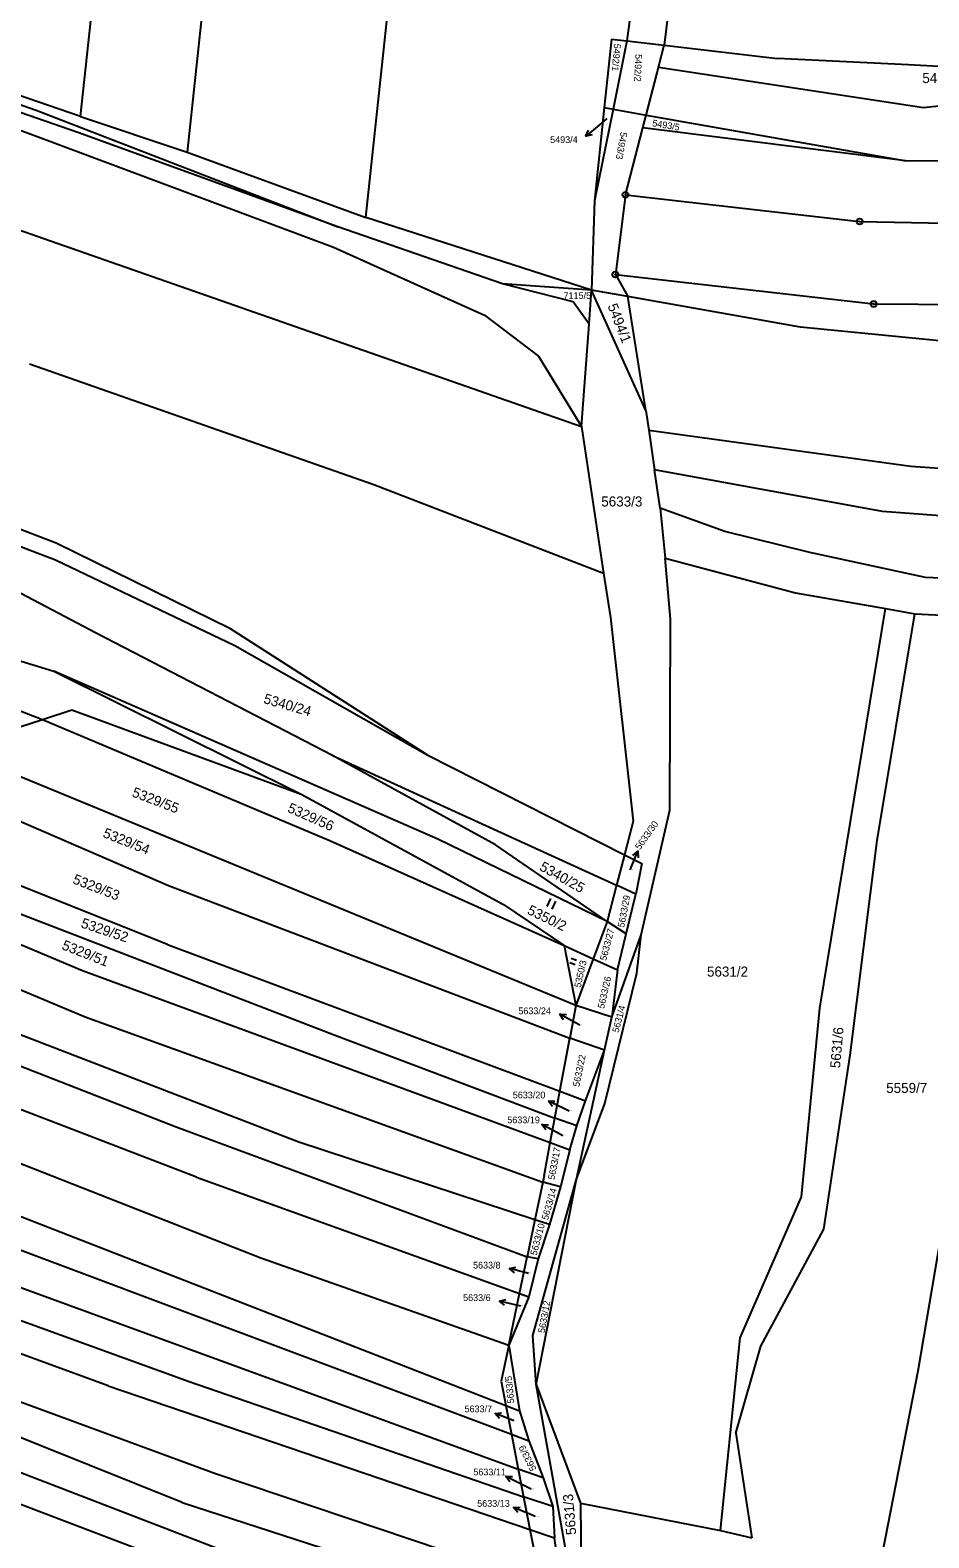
# Model space of a CAD drawing. Extents: x -593183 to -588034, y -1130415 to -1124994.
# Drawn here: x -591758.7 to -591606.6, y -1126319.9 to -1126065 of the extents above; entities that cross this region are included whole.
import ezdxf

# ---------------------------------------------------------------- set-up
doc = ezdxf.new("R2010")
doc.units = 0
for name, color, linetype in [('Vrstva 1', 7, 'Continuous'), ('Vrstva 16', 7, 'Continuous'), ('Vrstva 18', 7, 'Continuous'), ('Vrstva 24', 7, 'Continuous'), ('Vrstva 25', 7, 'Continuous')]:
    doc.layers.add(name, color=color, linetype=linetype)

msp = doc.modelspace()

# ---------------------------------------------------------------- linework, layer by layer
at = {"layer": 'Vrstva 1'}
for p, q in [((-591750.16, -1126079.56), (-591728.63, -1125878.7)), ((-591710.36, -1125883.2), (-591732.11, -1126085.61)), ((-591701.87, -1126096.65), (-591679.69, -1125889.07)), ((-591636.75, -1125904.17), (-591657.68, -1126066.79)), ((-591631.6, -1125905.65), (-591651.39, -1126067.52)), ((-592023.65, -1126006.85), (-591665.36, -1126132)), ((-591750.16, -1126079.56), (-591793.66, -1126064.65)), ((-591750.6, -1126082.28), (-591794.01, -1126067.21)), ((-591793.82, -1126066.12), (-591757.66, -1126078.48)), ((-591660.32, -1126066.48), (-591661.53, -1126078.07)), ((-591660.32, -1126066.48), (-591657.68, -1126066.79)), ((-591657.68, -1126066.79), (-591660.02, -1126078.33)), ((-591657.68, -1126066.79), (-591651.39, -1126067.52)), ((-591652.34, -1126071.21), (-591651.39, -1126067.52)), ((-591651.39, -1126067.52), (-591632.19, -1126069.77)), ((-591795.15, -1126069.54), (-591758.69, -1126082.48)), ((-591610.01, -1126070.84), (-591632.19, -1126069.77)), ((-591654.43, -1126079.32), (-591652.59, -1126072.18)), ((-591652.59, -1126072.18), (-591652.34, -1126071.21)), ((-591652.34, -1126071.21), (-591607.46, -1126078.06)), ((-591587.05, -1126072.04), (-591610.01, -1126070.84)), ((-591607.46, -1126078.06), (-591595.48, -1126076.71)), ((-591757.66, -1126078.48), (-591706.61, -1126098.24)), ((-591750.16, -1126079.56), (-591732.11, -1126085.61)), ((-591661.53, -1126078.07), (-591663.17, -1126093.82)), ((-591660.02, -1126078.33), (-591663.17, -1126093.82)), ((-591661.53, -1126078.07), (-591660.02, -1126078.33)), ((-591660.02, -1126078.33), (-591654.43, -1126079.32)), ((-591655, -1126081.51), (-591654.43, -1126079.32)), ((-591654.43, -1126079.32), (-591610.47, -1126087.09)), ((-591758.69, -1126082.48), (-591707.36, -1126101.65)), ((-591706.61, -1126098.24), (-591750.6, -1126082.28)), ((-591657.91, -1126092.81), (-591655, -1126081.51)), ((-591610.47, -1126087.09), (-591655, -1126081.51)), ((-591732.11, -1126085.61), (-591701.87, -1126096.65)), ((-591587.48, -1126087.16), (-591610.47, -1126087.09)), ((-591657.91, -1126092.81), (-591659.64, -1126106.3)), ((-591657.91, -1126092.81), (-591618.3, -1126097.34)), ((-591663.17, -1126093.82), (-591663.68, -1126108.91)), ((-591678.76, -1126107.85), (-591706.61, -1126098.24)), ((-591663.68, -1126108.91), (-591701.87, -1126096.65)), ((-591618.3, -1126097.34), (-591531.64, -1126098.96)), ((-591707.36, -1126101.65), (-591681.76, -1126113.14)), ((-591663.68, -1126108.91), (-591678.76, -1126107.85)), ((-591659.64, -1126106.3), (-591615.93, -1126111.27)), ((-591659.64, -1126106.3), (-591657.55, -1126110)), ((-591664.1, -1126114.66), (-591663.68, -1126108.91)), ((-591654.5, -1126129.26), (-591663.68, -1126108.91)), ((-591657.55, -1126110), (-591663.68, -1126108.91)), ((-591628.3, -1126115.19), (-591657.55, -1126110)), ((-591654.5, -1126129.26), (-591657.55, -1126110)), ((-591681.76, -1126113.14), (-591672.67, -1126120.09)), ((-591615.93, -1126111.27), (-591537.47, -1126111.8)), ((-591665.36, -1126132), (-591664.1, -1126114.66)), ((-591589.48, -1126118.98), (-591628.3, -1126115.19)), ((-591758.8, -1126121.37), (-591700.52, -1126141.82)), ((-591672.67, -1126120.09), (-591665.36, -1126132)), ((-591754.27, -1126151.72), (-591821.73, -1126126)), ((-591816.32, -1126131.1), (-591754.4, -1126154.53)), ((-591654.5, -1126129.26), (-591654, -1126132.6)), ((-591665.36, -1126132), (-591661.62, -1126156.77)), ((-591654, -1126132.6), (-591653.01, -1126139.31)), ((-591654, -1126132.6), (-591609.64, -1126138.7)), ((-591609.64, -1126138.7), (-591528.05, -1126144.16)), ((-591652.05, -1126145.82), (-591653.01, -1126139.31)), ((-591614.41, -1126146.39), (-591653.01, -1126139.31)), ((-591700.52, -1126141.82), (-591661.62, -1126156.77)), ((-591641.09, -1126149.73), (-591652.05, -1126145.82)), ((-591652.05, -1126145.82), (-591651.23, -1126154.28)), ((-591531.51, -1126152.56), (-591614.41, -1126146.39)), ((-591724.8, -1126166.22), (-591754.27, -1126151.72)), ((-591626.74, -1126153.32), (-591641.09, -1126149.73)), ((-591747.64, -1126166.86), (-591773.05, -1126153.57)), ((-591754.4, -1126154.53), (-591724.07, -1126169.05)), ((-591651.23, -1126154.28), (-591629.15, -1126160.14)), ((-591650.3, -1126164.6), (-591651.23, -1126154.28)), ((-591607.14, -1126157.5), (-591626.74, -1126153.32)), ((-591661.62, -1126156.77), (-591660.48, -1126164.31)), ((-591579.4, -1126158.97), (-591607.14, -1126157.5)), ((-591809.49, -1126160.92), (-591756.61, -1126181.54)), ((-591629.15, -1126160.14), (-591613.92, -1126162.79)), ((-591660.48, -1126164.31), (-591656.64, -1126198.72)), ((-591650.42, -1126196.87), (-591650.3, -1126164.6)), ((-591625.04, -1126230.36), (-591613.92, -1126162.79)), ((-591615.34, -1126202.03), (-591608.93, -1126163.66)), ((-591613.92, -1126162.79), (-591608.93, -1126163.66)), ((-591608.93, -1126163.66), (-591586.96, -1126164.72)), ((-591586.96, -1126164.72), (-591608.42, -1126291.77)), ((-591779.48, -1126165.85), (-591754.68, -1126173.37)), ((-591707.51, -1126187.61), (-591747.64, -1126166.86)), ((-591691.5, -1126187.52), (-591724.8, -1126166.22)), ((-591724.07, -1126169.05), (-591691.5, -1126187.52)), ((-591754.68, -1126173.37), (-591712.81, -1126194.18)), ((-591689.66, -1126201.76), (-591754.68, -1126173.37)), ((-591756.61, -1126181.54), (-591751.65, -1126179.93)), ((-591751.65, -1126179.93), (-591712.81, -1126194.18)), ((-591762.37, -1126183.4), (-591756.61, -1126181.54)), ((-591756.61, -1126181.54), (-591707.83, -1126202.05)), ((-591679.93, -1126202.76), (-591707.51, -1126187.61)), ((-591707.51, -1126187.61), (-591659.44, -1126209.55)), ((-591691.5, -1126187.52), (-591658.11, -1126204.41)), ((-591666.34, -1126229.91), (-591766.82, -1126188.56)), ((-591771.48, -1126193.97), (-591735.25, -1126209.61)), ((-591712.81, -1126194.18), (-591678.58, -1126212.81)), ((-591655.27, -1126217.98), (-591650.42, -1126196.87)), ((-591656.64, -1126198.72), (-591658.11, -1126204.41)), ((-591735.45, -1126219.59), (-591779.52, -1126202.05)), ((-591707.83, -1126202.05), (-591668.29, -1126219.74)), ((-591661.04, -1126215.72), (-591689.66, -1126201.76)), ((-591661.04, -1126215.72), (-591679.93, -1126202.76)), ((-591619.89, -1126238.28), (-591615.34, -1126202.03)), ((-591658.11, -1126204.41), (-591659.44, -1126209.55)), ((-591658.11, -1126204.41), (-591655.18, -1126205.89)), ((-591929.72, -1126207.82), (-591677.22, -1126302.41)), ((-591788.62, -1126207.79), (-591749.83, -1126223.96)), ((-591783.37, -1126205.56), (-591707.23, -1126234.86)), ((-591655.18, -1126205.89), (-591656.17, -1126211.08)), ((-591735.25, -1126209.61), (-591667.37, -1126235.44)), ((-591659.44, -1126209.55), (-591661.04, -1126215.72)), ((-591656.17, -1126211.08), (-591659.44, -1126209.55)), ((-591678.58, -1126212.81), (-591668.29, -1126219.74)), ((-591657.81, -1126217.76), (-591656.17, -1126211.08)), ((-591791.34, -1126214.25), (-591749.36, -1126231.8)), ((-591661.04, -1126215.72), (-591663.38, -1126221.99)), ((-591657.81, -1126217.76), (-591661.04, -1126215.72)), ((-591660.25, -1126231.86), (-591655.27, -1126217.98)), ((-591659.26, -1126223.87), (-591657.81, -1126217.76)), ((-591656.03, -1126224.41), (-591655.27, -1126217.98)), ((-591735.45, -1126219.59), (-591669.04, -1126244.41)), ((-591668.29, -1126219.74), (-591666.34, -1126229.91)), ((-591668.29, -1126219.74), (-591663.38, -1126221.99)), ((-591663.38, -1126221.99), (-591666.34, -1126229.91)), ((-591663.38, -1126221.99), (-591659.26, -1126223.87)), ((-591749.83, -1126223.96), (-591670.66, -1126253.09)), ((-591661.4, -1126246.45), (-591656.03, -1126224.41)), ((-591659.26, -1126223.87), (-591660.25, -1126231.86)), ((-591793.22, -1126227.31), (-591733.96, -1126250.41)), ((-591666.34, -1126229.91), (-591667.37, -1126235.44)), ((-591660.25, -1126231.86), (-591666.34, -1126229.91)), ((-591628.11, -1126262.24), (-591625.04, -1126230.36)), ((-591713.2, -1126253), (-591765.63, -1126232.82)), ((-591749.36, -1126231.8), (-591671.92, -1126259.77)), ((-591661.47, -1126237.46), (-591660.25, -1126231.86)), ((-591707.23, -1126234.86), (-591669.89, -1126248.98)), ((-591669.04, -1126244.41), (-591667.37, -1126235.44)), ((-591661.47, -1126237.46), (-591667.37, -1126235.44)), ((-591666.24, -1126259.25), (-591661.47, -1126237.46)), ((-591664.7, -1126246.03), (-591661.47, -1126237.46)), ((-591624.33, -1126267.74), (-591619.89, -1126238.28)), ((-591801.34, -1126240.52), (-591719.63, -1126272.6)), ((-591730.51, -1126258.95), (-591780, -1126239.94)), ((-591669.89, -1126248.98), (-591669.04, -1126244.41)), ((-591669.04, -1126244.41), (-591664.7, -1126246.03)), ((-591666.15, -1126250.25), (-591664.7, -1126246.03)), ((-591666.24, -1126259.25), (-591661.4, -1126246.45)), ((-591851.29, -1126250.24), (-591731.78, -1126293.51)), ((-591837.92, -1126249.21), (-591676.07, -1126308.34)), ((-591733.96, -1126250.41), (-591674.55, -1126272.39)), ((-591670.66, -1126253.09), (-591669.89, -1126248.98)), ((-591666.15, -1126250.25), (-591669.89, -1126248.98)), ((-591667.32, -1126254.32), (-591666.15, -1126250.25)), ((-591673.25, -1126266.13), (-591713.2, -1126253)), ((-591671.7, -1126258.71), (-591670.66, -1126253.09)), ((-591670.66, -1126253.09), (-591667.32, -1126254.32)), ((-591667.32, -1126254.32), (-591668.92, -1126260.57)), ((-591777.65, -1126258.8), (-591678.16, -1126297.56)), ((-591730.51, -1126258.95), (-591675.84, -1126278.6)), ((-591671.7, -1126258.71), (-591671.92, -1126259.77)), ((-591745.5, -1126294.2), (-591839.71, -1126259.95)), ((-591673.6, -1126285.72), (-591666.24, -1126259.25)), ((-591671.92, -1126259.77), (-591673.25, -1126266.13)), ((-591673.04, -1126293.99), (-591666.24, -1126259.25)), ((-591668.92, -1126260.57), (-591671.92, -1126259.77)), ((-591668.92, -1126260.57), (-591670.78, -1126266.94)), ((-591850.69, -1126263.73), (-591727.29, -1126309.03)), ((-591638.5, -1126286.12), (-591628.11, -1126262.24)), ((-591673.25, -1126266.13), (-591674.55, -1126272.39)), ((-591670.78, -1126266.94), (-591673.25, -1126266.13)), ((-591670.78, -1126266.94), (-591672.7, -1126272.76)), ((-591635.02, -1126287.49), (-591624.33, -1126267.74)), ((-591719.63, -1126272.6), (-591677.67, -1126287.35)), ((-591675.84, -1126278.6), (-591674.55, -1126272.39)), ((-591672.7, -1126272.76), (-591674.55, -1126272.39)), ((-591672.7, -1126272.76), (-591674.28, -1126279.16)), ((-591677.67, -1126287.35), (-591675.84, -1126278.6)), ((-591674.28, -1126279.16), (-591677.67, -1126287.35)), ((-591675.84, -1126278.6), (-591674.28, -1126279.16)), ((-591673.04, -1126293.99), (-591673.6, -1126285.72)), ((-591641.87, -1126318.7), (-591638.5, -1126286.12)), ((-591677.67, -1126287.35), (-591678.95, -1126293.46)), ((-591677.67, -1126287.35), (-591675.89, -1126298.44)), ((-591639.23, -1126302.21), (-591635.02, -1126287.49)), ((-591608.42, -1126291.77), (-591614.91, -1126324.97)), ((-591745.5, -1126294.2), (-591674.1, -1126318.5)), ((-591731.78, -1126293.51), (-591675.16, -1126313.02)), ((-591678.95, -1126293.46), (-591678.16, -1126297.56)), ((-591667.94, -1126322.33), (-591673.04, -1126293.99)), ((-591673.04, -1126293.99), (-591665.56, -1126314.07)), ((-591678.16, -1126297.56), (-591677.22, -1126302.41)), ((-591678.16, -1126297.56), (-591675.89, -1126298.44)), ((-591675.89, -1126298.44), (-591674.26, -1126303.52)), ((-591732.96, -1126313.97), (-591765.47, -1126300.9)), ((-591677.22, -1126302.41), (-591676.07, -1126308.34)), ((-591677.22, -1126302.41), (-591674.26, -1126303.52)), ((-591639.23, -1126302.21), (-591636.53, -1126319.94)), ((-591674.26, -1126303.52), (-591671.83, -1126309.77)), ((-591778.69, -1126307.27), (-591670.25, -1126348.39)), ((-591761.71, -1126308.32), (-591725.55, -1126322.26)), ((-591727.29, -1126309.03), (-591672.67, -1126327.41)), ((-591676.07, -1126308.34), (-591675.16, -1126313.02)), ((-591671.83, -1126309.77), (-591676.07, -1126308.34)), ((-591671.83, -1126309.77), (-591670.24, -1126314.62)), ((-591732.96, -1126313.97), (-591671.87, -1126333.7)), ((-591675.16, -1126313.02), (-591674.1, -1126318.5)), ((-591670.24, -1126314.62), (-591675.16, -1126313.02)), ((-591670.24, -1126314.62), (-591669.93, -1126319.92)), ((-591665.56, -1126314.07), (-591641.87, -1126318.7)), ((-591665.56, -1126314.07), (-591665.23, -1126340.28)), ((-591674.1, -1126318.5), (-591673.22, -1126323.03)), ((-591674.1, -1126318.5), (-591669.93, -1126319.92)), ((-591668.77, -1126328.5), (-591669.93, -1126319.92)), ((-591641.87, -1126318.7), (-591636.53, -1126319.94))]:
    msp.add_line(p, q, dxfattribs=at)
msp.add_lwpolyline([(-591664.1, -1126114.66), (-591666.79, -1126110.92), (-591678.76, -1126107.85)], dxfattribs=at)
at = {"layer": 'Vrstva 16'}
for p, q in [((-591661.06, -1126079.9), (-591662.34, -1126080.98)), ((-591657.12, -1126206.96), (-591656.97, -1126206.58)), ((-591665.65, -1126233.25), (-591666.4, -1126232.84)), ((-591667.48, -1126247.75), (-591668.27, -1126247.38)), ((-591668.51, -1126251.94), (-591669.43, -1126251.45)), ((-591674.36, -1126275.2), (-591674.66, -1126275.12)), ((-591675.66, -1126280.73), (-591676.35, -1126280.57)), ((-591676.84, -1126300.15), (-591677.22, -1126300)), ((-591673.88, -1126311.71), (-591675.47, -1126310.91)), ((-591673.19, -1126316.34), (-591674.12, -1126315.95))]:
    msp.add_line(p, q, dxfattribs=at)
at = {"layer": 'Vrstva 24'}
for centre, radius in [((-591657.91, -1126092.81), 0.5), ((-591657.91, -1126092.81), 0.0327), ((-591618.3, -1126097.34), 0.5), ((-591618.3, -1126097.34), 0.0327), ((-591659.64, -1126106.3), 0.5), ((-591659.64, -1126106.3), 0.0327), ((-591615.93, -1126111.27), 0.5), ((-591615.93, -1126111.27), 0.0327)]:
    msp.add_circle(centre, radius, dxfattribs=at)
at = {"layer": 'Vrstva 25'}
for p, q in [((-591662.34, -1126080.98), (-591664.64, -1126082.91)), ((-591656.97, -1126206.58), (-591655.86, -1126203.79)), ((-591670.61, -1126211.83), (-591671.26, -1126213.18)), ((-591670.34, -1126213.63), (-591669.69, -1126212.28)), ((-591667.37, -1126222.62), (-591666.42, -1126222.95)), ((-591666.19, -1126222.31), (-591667.14, -1126221.97)), ((-591666.4, -1126232.84), (-591669.02, -1126231.38)), ((-591668.27, -1126247.38), (-591670.98, -1126246.09)), ((-591669.43, -1126251.45), (-591672.08, -1126250.03)), ((-591674.66, -1126275.12), (-591677.57, -1126274.39)), ((-591676.35, -1126280.57), (-591679.27, -1126279.88)), ((-591677.22, -1126300), (-591680.01, -1126298.89)), ((-591675.47, -1126310.91), (-591678.15, -1126309.56)), ((-591674.12, -1126315.95), (-591676.89, -1126314.8))]:
    msp.add_line(p, q, dxfattribs=at)
for points in [[(-591663.55, -1126082.65), (-591664.64, -1126082.91), (-591664.19, -1126081.88)], [(-591656.7, -1126204.54), (-591655.86, -1126203.79), (-591655.77, -1126204.91)], [(-591668.39, -1126232.31), (-591669.02, -1126231.38), (-591667.91, -1126231.43)], [(-591670.29, -1126246.97), (-591670.98, -1126246.09), (-591669.86, -1126246.07)], [(-591671.43, -1126250.95), (-591672.08, -1126250.03), (-591670.96, -1126250.07)], [(-591676.72, -1126275.12), (-591677.57, -1126274.39), (-591676.48, -1126274.15)], [(-591678.41, -1126280.6), (-591679.27, -1126279.88), (-591678.18, -1126279.62)], [(-591679.26, -1126299.73), (-591680.01, -1126298.89), (-591678.89, -1126298.8)], [(-591677.48, -1126310.46), (-591678.15, -1126309.56), (-591677.03, -1126309.56)], [(-591676.16, -1126315.64), (-591676.89, -1126314.8), (-591675.77, -1126314.72)]]:
    msp.add_lwpolyline(points, dxfattribs=at)

# ---------------------------------------------------------------- texts
at = {"layer": 'Vrstva 16'}
for s, p in [('5493/4', (-591670.68, -1126084.05)), ('5633/24', (-591676.06, -1126231.38)), ('5633/20', (-591677, -1126245.61)), ('5633/19', (-591677.93, -1126249.82)), ('5633/8', (-591683.73, -1126274.39)), ('5633/6', (-591685.41, -1126279.88)), ('5633/7', (-591685.17, -1126298.69)), ('5633/11', (-591683.67, -1126309.36)), ('5633/13', (-591683.02, -1126314.68))]:
    msp.add_text(s, height=1.14, dxfattribs=at).set_placement(p)
msp.add_text('5633/30', height=1.14, rotation=54.5931, dxfattribs=at).set_placement((-591655.48, -1126203.69))
at = {"layer": 'Vrstva 18'}
for s, height, rotation, p in [('5492/1', 1.14, 265.08, (-591659.85, -1126067.21)), ('5492/2', 1.14, 267.1965, (-591656.24, -1126068.99)), ('5493/5', 1.14, 350.3803, (-591653.45, -1126081.2)), ('5493/3', 1.14, 259.7838, (-591658.75, -1126082.12)), ('5494/1', 1.7, 291.4253, (-591660.98, -1126111.59)), ('5340/24', 1.7, 343.7851, (-591719.3, -1126178.74)), ('5329/55', 1.7, 338.9265, (-591741.58, -1126194.5)), ('5329/56', 1.7, 335.9657, (-591715.26, -1126197.11)), ('5329/54', 1.7, 338.1013, (-591746.5, -1126201.38)), ('5340/25', 1.7, 330.7462, (-591672.62, -1126206.93)), ('5329/53', 1.7, 338.7673, (-591751.61, -1126209.21)), ('5350/2', 1.7, 334.1685, (-591674.69, -1126214.35)), ('5633/29', 1.14, 79.0508, (-591658.15, -1126216.78)), ('5329/52', 1.7, 341.672, (-591750.21, -1126216.67)), ('5633/27', 1.14, 75.5987, (-591661.18, -1126222.41)), ('5329/51', 1.7, 338.4683, (-591753.45, -1126220.35)), ('5350/3', 1.14, 77.2916, (-591665.52, -1126226.96)), ('5633/26', 1.14, 77.14, (-591661.54, -1126230.51)), ('5631/4', 1.14, 75.1098, (-591659.11, -1126234.58)), ('5631/6', 1.7, 84.9364, (-591621.61, -1126240.56)), ('5633/22', 1.14, 78.4832, (-591665.75, -1126243.73)), ('5633/17', 1.14, 79.0295, (-591669.94, -1126259.44)), ('5633/14', 1.14, 74.0291, (-591671.05, -1126266.27)), ('5633/10', 1.14, 75.1317, (-591672.97, -1126272.25)), ('5633/12', 1.14, 79.7168, (-591671.62, -1126285.36)), ('5633/5', 1.14, 95.4803, (-591676.74, -1126297.15)), ('5633/9', 1.14, 116.3071, (-591672.96, -1126308.29)), ('5631/3', 1.7, 94.8035, (-591666.25, -1126319.37))]:
    msp.add_text(s, height=height, rotation=rotation, dxfattribs=at).set_placement(p)
for s, height, p in [('5492/3', 1.7, (-591607.68, -1126073.92)), ('5493/4', 0.1, (-591661.06, -1126079.9)), ('7115/5', 1.14, (-591668.41, -1126110.42)), ('5633/3', 1.7, (-591662.02, -1126145.52)), ('5633/30', 0.1, (-591657.12, -1126206.96)), ('5631/2', 1.7, (-591644.13, -1126225.02)), ('5633/24', 0.1, (-591665.65, -1126233.25)), ('5559/7', 1.7, (-591613.8, -1126244.69)), ('5633/20', 0.1, (-591667.48, -1126247.75)), ('5633/19', 0.1, (-591668.51, -1126251.94)), ('5633/8', 0.1, (-591674.36, -1126275.2)), ('5633/6', 0.1, (-591675.66, -1126280.73)), ('5633/7', 0.1, (-591676.84, -1126300.15)), ('5633/11', 0.1, (-591673.88, -1126311.71)), ('5633/13', 0.1, (-591673.19, -1126316.34))]:
    msp.add_text(s, height=height, dxfattribs=at).set_placement(p)

doc.saveas('drawing.dxf')
